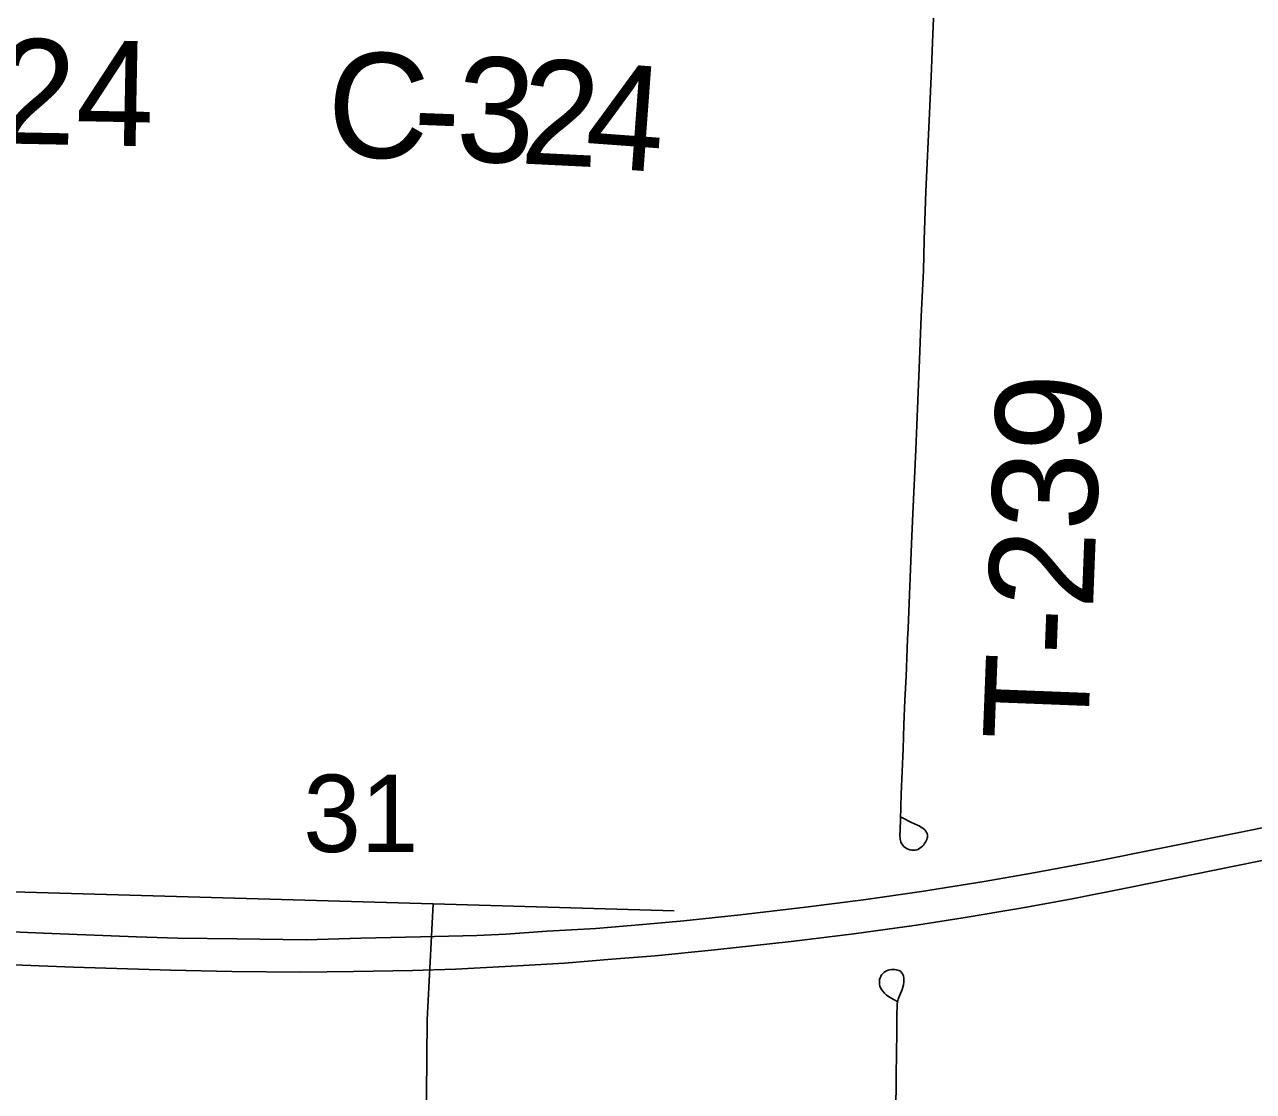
# Model space of a CAD drawing. Extents: x 1443599 to 1910620, y 1028088 to 1361369.
# Drawn here: x 1654253 to 1657763, y 1221564 to 1224613 of the extents above; entities that cross this region are included whole.
import ezdxf

# ---------------------------------------------------------------- set-up
doc = ezdxf.new("R2010")
doc.units = 0
for name, color, linetype in [('GM_X_County_Road_Text', 7, 'Continuous'), ('GM_X_Minor_River', 7, 'Continuous'), ('GM_X_Section_Text', 7, 'Continuous'), ('GM_X_Township_Road', 7, 'Continuous'), ('GM_X_Township_Road_Text', 7, 'Continuous'), ('GM_X_US_Route', 7, 'Continuous')]:
    doc.layers.add(name, color=color, linetype=linetype)

msp = doc.modelspace()

# ---------------------------------------------------------------- linework, layer by layer
at = {"layer": 'GM_X_Minor_River'}
for points in [[(1656108.9, 1222080.2), (1655419.8, 1222100.3), (1653853.3, 1222144.9)], [(1657790.9, 1221142.6), (1657226, 1221182.3), (1656767.4, 1221231.8), (1656625.2, 1221244.2), (1656402.8, 1221232.8), (1656170.4, 1221219.5), (1656004.2, 1221256.1), (1655772, 1221316.9), (1655561.8, 1221355.7), (1655443.7, 1221386.1), (1655411.7, 1221400.2), (1655401.7, 1221418.3), (1655399.8, 1221448.4), (1655402.8, 1221769.3), (1655419.8, 1222100.3)]]:
    msp.add_lwpolyline(points, dxfattribs=at)
at = {"layer": 'GM_X_Township_Road'}
for points in [[(1656757, 1222347.8), (1656787.1, 1222333.3), (1656803.9, 1222325.6), (1656808.3, 1222323.4), (1656812.6, 1222320.9), (1656816.7, 1222318.1), (1656820.4, 1222315.3), (1656824.5, 1222311.9), (1656827.3, 1222308.4), (1656829.5, 1222304.7), (1656831, 1222301.3), (1656832, 1222297.2), (1656832.3, 1222293.8), (1656832.3, 1222291), (1656831.7, 1222288.2), (1656830.4, 1222284.4), (1656828.5, 1222280.4), (1656826.7, 1222276.7), (1656824.2, 1222272.6), (1656821.4, 1222268.8), (1656818.2, 1222265.1), (1656814.5, 1222262), (1656810.5, 1222259.2), (1656806.2, 1222256.6), (1656801.4, 1222255.1), (1656796.8, 1222254.1), (1656791.8, 1222253.9), (1656786.9, 1222254.2), (1656781.8, 1222255.1), (1656777.4, 1222256.3), (1656772.7, 1222258.5), (1656768.7, 1222261.3), (1656764.9, 1222264.5), (1656761.5, 1222268), (1656758.7, 1222271.9), (1656756.5, 1222276.4), (1656755, 1222281.3), (1656754, 1222285.9), (1656753.3, 1222295.8), (1656753.8, 1222312), (1656755.1, 1222341.4), (1656757.3, 1222413.7), (1656762.7, 1222543), (1656765.1, 1222611.8), (1656768, 1222682.4), (1656771.1, 1222750), (1656772.9, 1222803.3), (1656775.4, 1222857.9), (1656776.7, 1222886.8), (1656787.1, 1223129), (1656790.8, 1223215.7), (1656798.9, 1223398.2), (1656804.9, 1223539.2), (1656808.4, 1223631.1), (1656814.7, 1223778.6), (1656819.3, 1223871.9), (1656821.1, 1223909.7), (1656822.9, 1223998.3), (1656827.7, 1224136), (1656832.5, 1224237.6), (1656837.8, 1224358.9), (1656843.4, 1224486.8), (1656844.6, 1224513), (1656846.7, 1224562.1), (1656849.7, 1224631)], [(1656734.3, 1221272.2), (1656742.7, 1221570.6), (1656743.2, 1221613.3), (1656743.6, 1221669), (1656744.6, 1221737.8), (1656744.6, 1221786.9), (1656745.4, 1221806.5), (1656746.1, 1221814.8), (1656746.7, 1221819.3), (1656747.6, 1221823.9), (1656749, 1221828.5), (1656760, 1221856), (1656763.5, 1221868.6), (1656764.6, 1221876.9), (1656764.7, 1221883.4), (1656764.5, 1221888.3), (1656763.6, 1221893.5), (1656762.4, 1221897.1), (1656760.6, 1221900.7), (1656758.5, 1221904.1), (1656756.1, 1221906.8), (1656753.3, 1221908.6), (1656750.6, 1221910.1), (1656747, 1221911.3), (1656743, 1221912.3), (1656738.8, 1221912.5), (1656734.1, 1221912.6), (1656729.2, 1221912.5), (1656724, 1221911.6), (1656719.9, 1221910.6), (1656715, 1221909), (1656710.4, 1221906.4), (1656707.3, 1221904.1), (1656704.3, 1221901), (1656701.3, 1221897.4), (1656698.8, 1221893.1), (1656696.8, 1221888.9), (1656695.5, 1221884), (1656694.9, 1221879.2), (1656694.8, 1221874.2), (1656695.5, 1221869.5), (1656696.5, 1221865), (1656698.3, 1221860.4), (1656700.8, 1221855.9), (1656704.3, 1221850.7), (1656709.3, 1221845.1), (1656715.5, 1221839.5), (1656725.8, 1221832.4), (1656745.6, 1221821.4)]]:
    msp.add_lwpolyline(points, dxfattribs=at)
at = {"layer": 'GM_X_US_Route'}
for points in [[(1654061.7, 1222027), (1654307.6, 1222017), (1654573.2, 1222006.4), (1654691.3, 1222002.8), (1654859.6, 1222000.2), (1655057.4, 1221997.2), (1655213.3, 1222002), (1655384, 1222006.2), (1655544.6, 1222010.4), (1655627.9, 1222013.5), (1655745.5, 1222022), (1655884.5, 1222030.4), (1656018.8, 1222041), (1656136.5, 1222052), (1656297.8, 1222069.5), (1656483.8, 1222090.7), (1656649.9, 1222112.1), (1656815.6, 1222135.9), (1656994, 1222164.6), (1657129.9, 1222187.9), (1657310.7, 1222221.7), (1657864.3, 1222332.6)], [(1653720.9, 1221947.2), (1653877.6, 1221940.1), (1654075.5, 1221932), (1654123.6, 1221930), (1654392.5, 1221919.7), (1654671.3, 1221910.6), (1654845.1, 1221907), (1655041.9, 1221905.4), (1655192.8, 1221906.7), (1655361.4, 1221909.5), (1655483.6, 1221913.4), (1655660.8, 1221923.4), (1655795.2, 1221931.1), (1655930.3, 1221942.1), (1656054.5, 1221952.3), (1656224.4, 1221968.6), (1656443, 1221992.4), (1656622.1, 1222014.8), (1656800.8, 1222039.9), (1656933.8, 1222060.2), (1657098.8, 1222088.1), (1657240.8, 1222114.2), (1657408.2, 1222147.5), (1658083.8, 1222284.5)]]:
    msp.add_lwpolyline(points, dxfattribs=at)

# ---------------------------------------------------------------- texts
at = {"layer": 'GM_X_County_Road_Text'}
for s, rotation, p in [('C-324', 358.8957, (1653528.1, 1224286)), ('C', 357.8451, (1655113.3, 1224237.7)), ('3', 357.694, (1655482.4, 1224223.7)), ('2', 357.1628, (1655666.3, 1224216.3)), ('4', 355.7809, (1655849, 1224207.3)), ('-', 357.8139, (1655359.5, 1224228.4))]:
    msp.add_text(s, height=300, rotation=rotation, dxfattribs=at).set_placement(p)
at = {"layer": 'GM_X_Section_Text'}
msp.add_text('31', height=221, rotation=0, dxfattribs=at).set_placement((1655049.2, 1222248.6))
at = {"layer": 'GM_X_Township_Road_Text'}
msp.add_text('T-239', height=300, rotation=87.7558, dxfattribs=at).set_placement((1657290, 1222562.1))

doc.saveas('drawing.dxf')
